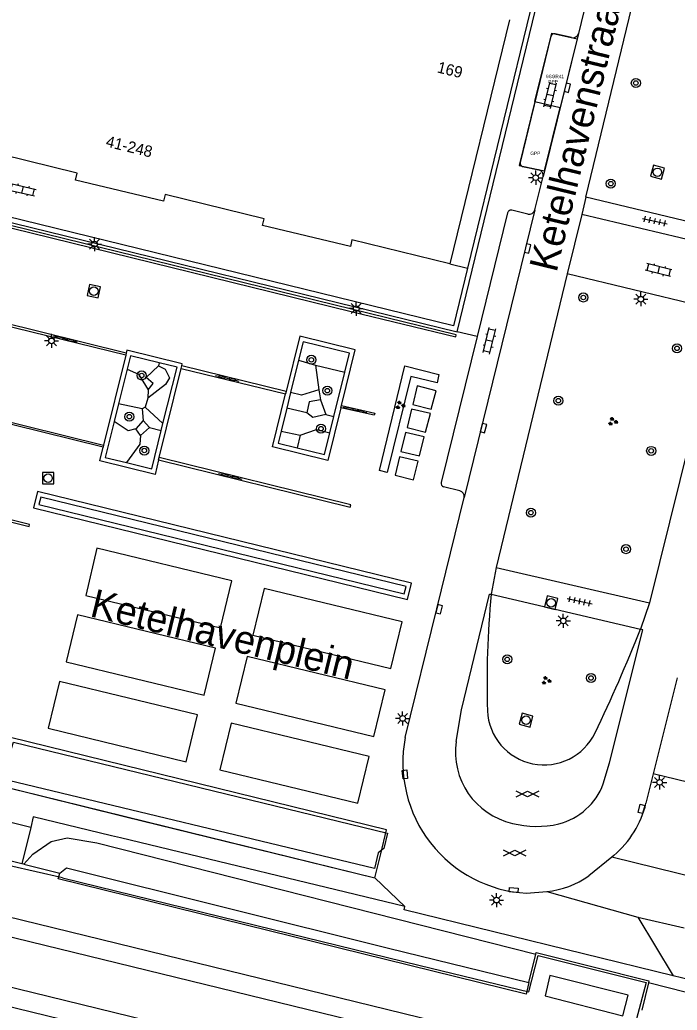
# Model space of a CAD drawing. Extents: x 125000 to 129004, y 397500 to 399008.
# Drawn here: x 127738 to 127796.1, y 398365.8 to 398453.4 of the extents above; entities that cross this region are included whole.
import ezdxf

# ---------------------------------------------------------------- set-up
doc = ezdxf.new("R2010")
doc.units = 0
for name, color, linetype in [('bp-anno-kenteken', 7, 'Continuous'), ('bp-grn-parkeervak', 7, 'Continuous'), ('gg-afsc-hekwerk', 7, 'Continuous'), ('gg-afsc-muur', 7, 'Continuous'), ('gg-anno-huisnummerreeks BGT', 7, 'Continuous'), ('gg-anno-openbare ruimte label', 7, 'Continuous'), ('gg-aspt-spoorlijn', 7, 'Continuous'), ('gg-bbg-hoofdgebouw', 7, 'Continuous'), ('gg-bbg-overig bouwwerk', 7, 'Continuous'), ('gg-knt-BGT kruinlijn', 7, 'Continuous'), ('gg-knt-verharding', 7, 'Continuous'), ('gg-knt-verharding nz', 7, 'Continuous'), ('gg-kwrk-afval apart plaats', 7, 'Continuous'), ('gt-grn-afwateringsgoot', 7, 'Continuous'), ('gt-grn-bladgrens', 7, 'Continuous'), ('gt-grn-groengrens', 7, 'Continuous'), ('gt-grn-weggrens', 7, 'Continuous'), ('gt-symb-afwateringsgoot', 7, 'Continuous'), ('gt-symb-boom', 7, 'Continuous'), ('gt-symb-gesloten verharding', 7, 'Continuous'), ('gt-symb-groenvak', 7, 'Continuous'), ('gt-symb-klinker verharding', 7, 'Continuous'), ('gt-symb-kolk', 7, 'Continuous'), ('gt-symb-kolk center center', 7, 'Continuous'), ('gt-symb-lichtmast', 7, 'Continuous'), ('gt-symb-rioolschacht', 7, 'Continuous'), ('gt-symb-tegel verharding', 7, 'Continuous'), ('gx-grn-IMGEO niveau 01', 7, 'Continuous'), ('gx-grn-maaiveld', 7, 'Continuous'), ('kenmerkpunt gehandicapten parkeerplaats', 7, 'Continuous')]:
    doc.layers.add(name, color=color, linetype=linetype)

# ---------------------------------------------------------------- blocks, each defined once
blk = doc.blocks.new('gt0-BOOM')
at = {"layer": 'gt-symb-boom'}
for radius in [0.4, 0.2]:
    blk.add_circle((0, 0), radius, dxfattribs=at)
blk = doc.blocks.new('gt0-KOLK')
at = {"layer": 'gt-symb-kolk'}
blk.add_lwpolyline([(0, 0), (0.375, 0), (0.375, 0.4), (-0.375, 0.4), (-0.375, 0), (0, 0)], dxfattribs=at)
blk = doc.blocks.new('gt0-GRVAK')
at = {"layer": 'gt-symb-groenvak'}
for p, q in [((-0.11, 0.189), (-0.228, 0.24)), ((-0.182, 0.153), (0.088, 0.153)), ((-0.091, 0.211), (-0.156, 0.322)), ((-0.047, 0.214), (-0.047, 0.393)), ((-0.004, 0.211), (0.061, 0.322)), ((0.015, 0.189), (0.133, 0.24)), ((0.262, -0.052), (0.197, 0.059)), ((0.305, -0.049), (0.305, 0.13)), ((0.349, -0.052), (0.414, 0.059)), ((-0.245, -0.228), (-0.363, -0.177)), ((-0.318, -0.264), (-0.047, -0.264)), ((-0.226, -0.206), (-0.291, -0.095)), ((-0.183, -0.203), (-0.183, -0.024)), ((-0.139, -0.206), (-0.074, -0.095)), ((-0.12, -0.228), (-0.002, -0.177)), ((0.243, -0.074), (0.125, -0.023)), ((0.17, -0.11), (0.441, -0.11)), ((0.368, -0.074), (0.486, -0.023))]:
    blk.add_line(p, q, dxfattribs=at)
blk = doc.blocks.new('gt0-KL1')
at = {"layer": 'gt-symb-klinker verharding'}
for p, q in [((-1.15, 0.3), (1.15, 0.3)), ((-1, -0.3), (-1, 0.3)), ((-0.5, 0.3), (-0.5, 0.45)), ((0, -0.3), (0, 0.3)), ((0.5, 0.3), (0.5, 0.45)), ((1, -0.3), (1, 0.3)), ((-1.15, -0.3), (1.15, -0.3)), ((-0.5, -0.45), (-0.5, -0.3)), ((0.5, -0.45), (0.5, -0.3))]:
    blk.add_line(p, q, dxfattribs=at)
blk = doc.blocks.new('gt0-LMAST')
at = {"layer": 'gt-symb-lichtmast'}
for p, q in [((-0.182, 0.173), (-0.447, 0.438)), ((-0.005, 0.246), (-0.005, 0.621)), ((0.172, 0.173), (0.437, 0.438)), ((-0.255, -0.004), (-0.63, -0.004)), ((-0.182, -0.181), (-0.447, -0.446)), ((-0.005, -0.254), (-0.005, -0.629)), ((0.437, -0.446), (0.172, -0.181)), ((0.245, -0.004), (0.62, -0.004))]:
    blk.add_line(p, q, dxfattribs=at)
blk.add_circle((-0.005, -0.004), 0.25, dxfattribs=at)
blk = doc.blocks.new('gt0-TEG1')
at = {"layer": 'gt-symb-tegel verharding'}
for p, q in [((-1.125, 0), (1.125, 0)), ((-0.9, -0.25), (-0.9, 0.25)), ((-0.45, -0.25), (-0.45, 0.25)), ((0, -0.25), (0, 0.25)), ((0.45, -0.25), (0.45, 0.25)), ((0.9, -0.25), (0.9, 0.25))]:
    blk.add_line(p, q, dxfattribs=at)
blk = doc.blocks.new('gt0-RS')
at = {"layer": 'gt-symb-rioolschacht'}
blk.add_lwpolyline([(-0.5, -0.5), (0.5, -0.5), (0.5, 0.5), (-0.5, 0.5)], close=True, dxfattribs=at)
blk.add_circle((0, 0), 0.375, dxfattribs=at)
blk = doc.blocks.new('gt0-AFWGT_1')
at = {"layer": 'gt-symb-afwateringsgoot'}
for p, q in [((-1.076, 0), (-0.726, 0)), ((-0.225, 0), (0.225, 0)), ((0.725, 0), (1.075, 0))]:
    blk.add_line(p, q, dxfattribs=at)
for points in [[(-0.726, 0.075), (-0.225, 0.075), (-0.225, -0.075), (-0.726, -0.075)], [(0.225, 0.075), (0.725, 0.075), (0.725, -0.075), (0.225, -0.075)]]:
    blk.add_lwpolyline(points, close=True, dxfattribs=at)
blk = doc.blocks.new('gt0-KOLKCC')
at = {"layer": 'gt-symb-kolk center center'}
blk.add_lwpolyline([(-0.375, 0.2), (0.375, 0.2), (0.375, -0.2), (-0.375, -0.2)], close=True, dxfattribs=at)
blk = doc.blocks.new('gt0-GESVH1')
at = {"layer": 'gt-symb-gesloten verharding'}
for p, q in [((-0.992, -0.261), (0.008, 0.239)), ((0.008, -0.261), (-0.992, 0.239)), ((0.008, 0.239), (1.008, -0.261)), ((1.008, 0.239), (0.008, -0.261))]:
    blk.add_line(p, q, dxfattribs=at)

msp = doc.modelspace()

# ---------------------------------------------------------------- linework, layer by layer
at = {"layer": 'bp-grn-parkeervak'}
msp.add_line((127783.54, 398446.203), (127785.768, 398445.654), dxfattribs=at)
for points in [[(127783.54, 398446.203), (127785.02, 398452.244), (127787.263, 398451.728), (127785.768, 398445.654)], [(127783.54, 398446.203), (127782.149, 398440.523), (127784.387, 398440.046), (127785.768, 398445.654)]]:
    msp.add_lwpolyline(points, dxfattribs=at)
at = {"layer": 'gg-afsc-hekwerk'}
msp.add_line((127741.742, 398377.547), (127737.075, 398378.621), dxfattribs=at)
msp.add_lwpolyline([(127741.742, 398377.547), (127758.798, 398373.364), (127773.377, 398369.797), (127782.983, 398367.457), (127783.816, 398370.676), (127793.368, 398368.286), (127792.527, 398365.085), (127796.121, 398364.194)], dxfattribs=at)
at = {"layer": 'gg-afsc-muur'}
for p, q in [((127747.328, 398423.764), (127745.373, 398415.813)), ((127747.374, 398423.95), (127747.328, 398423.764)), ((127747.455, 398422.531), (127746.691, 398419.46)), ((127750.295, 398414.714), (127752.227, 398422.572)), ((127752.227, 398422.572), (127752.286, 398422.813)), ((127762.622, 398423.317), (127761.92, 398420.453)), ((127765.745, 398418.353), (127766.702, 398422.257)), ((127761.525, 398420.549), (127761.477, 398420.356)), ((127761.92, 398420.453), (127761.585, 398419.084)), ((127746.691, 398419.46), (127746.305, 398417.908)), ((127761.585, 398419.084), (127761.084, 398417.042)), ((127766.364, 398419.104), (127766.415, 398419.307)), ((127765.386, 398416.888), (127765.745, 398418.353)), ((127746.305, 398417.908), (127745.514, 398414.727)), ((127750.47, 398417.094), (127750.624, 398417.712)), ((127761.084, 398417.042), (127760.825, 398415.985)), ((127745.373, 398415.813), (127745.328, 398415.629)), ((127760.825, 398415.985), (127762.504, 398415.574)), ((127745.514, 398414.727), (127747.408, 398414.264)), ((127750.241, 398414.496), (127750.295, 398414.714))]:
    msp.add_line(p, q, dxfattribs=at)
for points in [[(127766.415, 398419.307), (127767.637, 398424.239), (127762.734, 398425.428), (127761.525, 398420.549)], [(127766.702, 398422.257), (127767.113, 398423.932), (127763.019, 398424.935), (127762.622, 398423.317)], [(127752.286, 398422.813), (127752.334, 398423.009), (127747.437, 398424.208), (127747.374, 398423.95)], [(127750.292, 398423.095), (127747.75, 398423.716), (127747.455, 398422.531)], [(127750.624, 398417.712), (127751.867, 398422.711), (127750.292, 398423.095)], [(127766.364, 398419.104), (127765.212, 398414.454), (127760.309, 398415.643), (127761.477, 398420.356)], [(127747.408, 398414.264), (127749.631, 398413.721), (127750.47, 398417.094)], [(127762.504, 398415.574), (127764.919, 398414.983), (127765.386, 398416.888)], [(127750.241, 398414.496), (127749.925, 398413.21), (127745.028, 398414.409), (127745.328, 398415.629)], [(127739.524, 398411.7), (127739.161, 398410.262), (127772.245, 398402.167), (127772.615, 398403.609), (127739.524, 398411.7)], [(127771.956, 398402.65), (127772.127, 398403.316), (127739.815, 398411.217), (127739.647, 398410.555), (127771.956, 398402.65)]]:
    msp.add_lwpolyline(points, dxfattribs=at)
at = {"layer": 'gg-aspt-spoorlijn'}
for points in [[(127685.812, 398384.86), (127819.001, 398352.336), (127938.847, 398322.954), (128096.923, 398284.056), (128258.075, 398244.663)], [(127684.79, 398380.706), (127947.895, 398316.349), (127974.192, 398309.959), (128052.365, 398291.224), (128183.022, 398259.34), (128257.224, 398241.18)]]:
    msp.add_lwpolyline(points, dxfattribs=at)
at = {"layer": 'gg-bbg-hoofdgebouw'}
msp.add_line((127781.273, 398453.417), (127776.005, 398431.845), dxfattribs=at)
msp.add_lwpolyline([(127776.005, 398431.845), (127767.346, 398433.951), (127767.202, 398433.36), (127759.436, 398435.214), (127759.582, 398435.811), (127750.823, 398437.955), (127750.68, 398437.369), (127742.88, 398439.239), (127743.032, 398439.862), (127734.138, 398442.039), (127733.997, 398441.464), (127726.213, 398443.327), (127726.363, 398443.942), (127718.133, 398445.956)], dxfattribs=at)
at = {"layer": 'gg-bbg-overig bouwwerk'}
msp.add_lwpolyline([(127736.198, 398386.342), (127736.449, 398387.727), (127736.959, 398388.122), (127737.401, 398389.544), (127770.475, 398381.499), (127770.169, 398380.137), (127769.67, 398379.758), (127769.326, 398378.362), (127736.198, 398386.342)], dxfattribs=at)
at = {"layer": 'gg-knt-BGT kruinlijn'}
for p, q in [((127741.493, 398377.973), (127742.091, 398378.448)), ((127742.091, 398378.448), (127770.589, 398371.34)), ((127770.589, 398371.34), (127783.006, 398368.292))]:
    msp.add_line(p, q, dxfattribs=at)
at = {"layer": 'gg-knt-verharding'}
for p, q in [((127776.644, 398425.834), (127788.859, 398475.988)), ((127788.469, 398476.091), (127777.562, 398431.455)), ((127788.044, 398437.731), (127794.561, 398464.642)), ((127784.949, 398451.956), (127782.219, 398440.81)), ((127787.383, 398452.214), (127784.265, 398439.549)), ((127786.767, 398451.838), (127785.319, 398452.171)), ((127695.375, 398445.725), (127776.644, 398425.834)), ((127782.445, 398440.45), (127783.883, 398440.144)), ((127783.519, 398436.6), (127784.265, 398439.549)), ((127788.044, 398437.731), (127787.671, 398436.205)), ((127801.782, 398434.442), (127788.044, 398437.731)), ((127783.519, 398436.6), (127777.269, 398411.191)), ((127782.912, 398436.239), (127781.479, 398436.575)), ((127781.106, 398436.334), (127778.415, 398425.401)), ((127787.671, 398436.205), (127786.387, 398430.942)), ((127801.39, 398432.957), (127787.671, 398436.205)), ((127786.387, 398430.942), (127780.1, 398405)), ((127800.051, 398427.661), (127786.387, 398430.942)), ((127800.051, 398427.661), (127793.674, 398401.871)), ((127778.415, 398425.401), (127775.241, 398412.506)), ((127776.897, 398411.757), (127775.448, 398412.13)), ((127774.868, 398401.343), (127777.269, 398411.191)), ((127780.1, 398405), (127779.654, 398402.617)), ((127780.1, 398405), (127793.674, 398401.871)), ((127779.654, 398402.617), (127792.879, 398399.522)), ((127793.674, 398401.871), (127792.879, 398399.522)), ((127772.062, 398389.958), (127774.868, 398401.343)), ((127796.126, 398395.233), (127794.007, 398386.732)), ((127794.007, 398386.732), (127793.361, 398384.14)), ((127790.327, 398379.383), (127788.295, 398377.737)), ((127790.512, 398379.533), (127790.327, 398379.383)), ((127782.795, 398376.19), (127784.6, 398376.341))]:
    msp.add_line(p, q, dxfattribs=at)
for points in [[(127790.66, 398465.586), (127789.752, 398461.946), (127787.383, 398452.214)], [(127777.562, 398431.455), (127776.315, 398426.353), (127714.77, 398441.405)], [(127775.037, 398422.052), (127774.872, 398421.316), (127772.565, 398421.879), (127770.463, 398413.396), (127769.774, 398413.57), (127772.024, 398422.811), (127775.037, 398422.052)]]:
    msp.add_lwpolyline(points, dxfattribs=at)
for centre, radius, start, end in [((127785.244, 398451.875), 0.306, 75.7289, 164.59122), ((127786.881, 398452.344), 0.519, 257.31271, 345.48621), ((127782.524, 398440.751), 0.311, 168.96055, 255.27883), ((127783.775, 398439.655), 0.501, 347.84628, 77.55601), ((127781.41, 398436.273), 0.31, 77.02764, 168.70638), ((127783.034, 398436.724), 0.501, 255.87328, 345.609), ((127775.547, 398412.43), 0.316, 166.0076, 251.66077), ((127776.795, 398411.285), 0.483, 348.77604, 77.8533), ((127868.107, 398394.637), 88.812, 174.84463, 181.496), ((127654.301, 398454.948), 149.251, 334.36224, 338.20047), ((127784.338, 398392.551), 5.019, 182.65914, 334.24289), ((127783.423, 398387.747), 11.574, 168.98824, 266.88896), ((127784.973, 398386.143), 8.624, 309.96249, 346.57166), ((127783.849, 398383.918), 7.614, 275.6637, 305.73022)]:
    msp.add_arc(centre, radius, start, end, dxfattribs=at)
at = {"layer": 'gg-knt-verharding nz'}
for p, q in [((127778.415, 398425.401), (127776.644, 398425.834)), ((127803.344, 398384.448), (127794.007, 398386.732)), ((127802.16, 398376.48), (127790.327, 398379.383)), ((127784.6, 398376.341), (127792.629, 398374.077)), ((127792.629, 398374.077), (127795.775, 398368.883)), ((127792.629, 398374.077), (127796.753, 398373.132))]:
    msp.add_line(p, q, dxfattribs=at)
for points in [[(127776.553, 398389.61), (127777.033, 398392.416), (127779.509, 398402.638), (127779.654, 398402.617)], [(127789.574, 398385.862), (127790.118, 398387.707), (127793.074, 398399.467), (127792.879, 398399.522)]]:
    msp.add_lwpolyline(points, dxfattribs=at)
for centre, radius, start, end in [((127783, 398388.709), 6.509, 172.04739, 257.00658), ((127784.262, 398387.813), 5.659, 284.169, 339.83282), ((127783.674, 398390.62), 8.526, 255.47658, 283.38061)]:
    msp.add_arc(centre, radius, start, end, dxfattribs=at)
at = {"layer": 'gg-kwrk-afval apart plaats'}
for points in [[(127773.129, 398421.046), (127772.721, 398419.409), (127774.367, 398418.983), (127774.8, 398420.606), (127773.129, 398421.046)], [(127774.287, 398418.6), (127772.624, 398418.992), (127772.231, 398417.362), (127773.847, 398416.944), (127774.287, 398418.6)], [(127773.737, 398416.535), (127772.09, 398416.911), (127771.675, 398415.255), (127773.331, 398414.848), (127773.737, 398416.535)], [(127773.201, 398414.392), (127771.561, 398414.759), (127771.155, 398413.152), (127772.803, 398412.733), (127773.201, 398414.392)]]:
    msp.add_lwpolyline(points, dxfattribs=at)
at = {"layer": 'gt-grn-afwateringsgoot'}
for p, q in [((127747.328, 398423.764), (127736.113, 398426.49)), ((127747.374, 398423.95), (127736.163, 398426.697)), ((127752.227, 398422.572), (127761.477, 398420.356)), ((127761.525, 398420.549), (127752.286, 398422.813))]:
    msp.add_line(p, q, dxfattribs=at)
for points in [[(127703.697, 398443.433), (127703.644, 398443.233), (127767.274, 398427.626), (127776.529, 398425.381), (127776.566, 398425.568), (127767.31, 398427.821), (127703.697, 398443.433)], [(127745.328, 398415.629), (127700.193, 398426.77), (127700.22, 398426.963), (127745.373, 398415.813)], [(127766.415, 398419.307), (127769.361, 398418.64), (127769.302, 398418.446), (127766.364, 398419.104)], [(127750.241, 398414.496), (127767.191, 398410.323), (127767.238, 398410.516), (127750.295, 398414.714)], [(127738.779, 398408.606), (127738.819, 398408.803), (127720.351, 398413.35), (127720.307, 398413.174), (127738.779, 398408.606)]]:
    msp.add_lwpolyline(points, dxfattribs=at)
at = {"layer": 'gt-grn-bladgrens'}
for points in [[(127691.823, 398385.139), (127704.344, 398382.095), (127947.787, 398322.564)], [(127690.116, 398377.683), (127702.735, 398374.601), (127729.892, 398367.923), (127792.12, 398352.724), (127895.306, 398327.496), (127945.913, 398315.144)]]:
    msp.add_lwpolyline(points, dxfattribs=at)
at = {"layer": 'gt-grn-groengrens'}
for p, q in [((127750.292, 398423.095), (127750.223, 398422.811)), ((127762.622, 398423.317), (127764.129, 398422.887)), ((127764.129, 398422.887), (127764.418, 398420.699)), ((127764.129, 398422.887), (127766.702, 398422.257)), ((127749.277, 398419.96), (127749.054, 398419.152)), ((127749.311, 398420.693), (127749.277, 398419.96)), ((127764.418, 398420.699), (127764.557, 398419.819)), ((127748.786, 398419.018), (127746.691, 398419.46)), ((127749.054, 398419.152), (127748.786, 398419.018)), ((127748.786, 398419.018), (127748.868, 398417.975)), ((127749.054, 398419.152), (127750.624, 398417.712)), ((127763.338, 398418.654), (127761.585, 398419.084)), ((127764.557, 398419.819), (127765.037, 398418.527)), ((127765.037, 398418.527), (127765.745, 398418.353)), ((127748.868, 398417.975), (127748.208, 398417.251)), ((127748.62, 398416.661), (127748.208, 398417.251)), ((127749.425, 398417.354), (127748.62, 398416.661)), ((127748.868, 398417.975), (127749.425, 398417.354)), ((127749.425, 398417.354), (127750.47, 398417.094)), ((127761.084, 398417.042), (127762.773, 398416.676)), ((127762.773, 398416.676), (127762.504, 398415.574))]:
    msp.add_line(p, q, dxfattribs=at)
for points in [[(127747.455, 398422.531), (127748.447, 398422.097), (127749.311, 398420.693)], [(127749.311, 398420.693), (127749.757, 398421.268), (127749.145, 398421.789), (127750.223, 398422.811)], [(127750.223, 398422.811), (127750.814, 398422.52), (127751.204, 398421.748), (127750.836, 398421.159), (127749.277, 398419.96)], [(127764.418, 398420.699), (127762.875, 398420.219), (127761.92, 398420.453)], [(127764.557, 398419.819), (127763.553, 398419.642), (127763.338, 398418.654)], [(127765.037, 398418.527), (127763.868, 398418.258), (127763.338, 398418.654)], [(127748.208, 398417.251), (127747.549, 398417.072), (127746.305, 398417.908)], [(127748.62, 398416.661), (127748.569, 398415.886), (127747.408, 398414.264)], [(127762.773, 398416.676), (127764.208, 398417.176), (127765.386, 398416.888)]]:
    msp.add_lwpolyline(points, dxfattribs=at)
at = {"layer": 'gt-grn-weggrens'}
msp.add_line((127776.005, 398431.845), (127777.562, 398431.455), dxfattribs=at)
at = {"layer": 'gx-grn-IMGEO niveau 01'}
msp.add_line((127736.115, 398385.711), (127769.372, 398377.55), dxfattribs=at)
for points in [[(127755.703, 398399.664), (127756.703, 398403.799), (127744.77, 398406.702), (127743.802, 398402.509), (127755.703, 398399.664)], [(127758.575, 398398.997), (127770.779, 398396.044), (127771.781, 398400.183), (127759.577, 398403.137), (127758.575, 398398.997)], [(127742.068, 398396.658), (127754.272, 398393.705), (127755.274, 398397.844), (127743.069, 398400.798), (127742.068, 398396.658)], [(127757.07, 398392.993), (127769.274, 398390.039), (127770.276, 398394.179), (127758.072, 398397.133), (127757.07, 398392.993)], [(127753.671, 398391.958), (127741.467, 398394.912), (127740.465, 398390.772), (127752.669, 398387.818), (127753.671, 398391.958)], [(127768.86, 398388.279), (127756.656, 398391.233), (127755.654, 398387.093), (127767.858, 398384.14), (127768.86, 398388.279)], [(127769.372, 398377.55), (127769.891, 398379.679), (127770.409, 398381.802), (127737.119, 398389.97), (127736.618, 398387.843), (127736.115, 398385.711)], [(127791.775, 398367.162), (127784.861, 398368.909), (127784.45, 398367.118), (127791.315, 398365.356), (127791.775, 398367.162)]]:
    msp.add_lwpolyline(points, dxfattribs=at)
at = {"layer": 'gx-grn-maaiveld'}
for p, q in [((127738.917, 398382.006), (127733.491, 398383.327)), ((127738.917, 398382.006), (127738.136, 398378.794)), ((127738.32, 398378.749), (127738.136, 398378.794)), ((127738.32, 398378.749), (127741.493, 398377.973)), ((127769.372, 398377.55), (127772.036, 398375.02)), ((127783.006, 398368.292), (127783.614, 398370.792)), ((127793.579, 398368.263), (127792.988, 398365.842)), ((127796.959, 398367.405), (127793.579, 398368.263)), ((127797.228, 398368.527), (127795.775, 398368.883))]:
    msp.add_line(p, q, dxfattribs=at)
for points in [[(127736.115, 398385.711), (127747.228, 398382.984), (127769.372, 398377.55)], [(127738.136, 398378.794), (127732.294, 398380.223), (127732.922, 398382.763), (127733.086, 398383.426), (127733.491, 398383.327)], [(127772.036, 398375.02), (127746.851, 398381.075), (127746.082, 398381.26), (127739.141, 398382.929), (127738.917, 398382.006)], [(127738.32, 398378.749), (127739.105, 398379.638), (127740.722, 398380.766), (127742.133, 398381.072), (127744.783, 398380.649), (127783.614, 398370.792)], [(127783.006, 398368.292), (127782.759, 398367.273), (127741.356, 398377.449), (127741.381, 398377.546), (127741.493, 398377.973)], [(127795.775, 398368.883), (127771.963, 398374.715), (127772.036, 398375.02)], [(127783.614, 398370.792), (127783.653, 398370.954), (127793.62, 398368.429), (127793.579, 398368.263)]]:
    msp.add_lwpolyline(points, dxfattribs=at)

# ---------------------------------------------------------------- block references
at = {"layer": 'gt-symb-afwateringsgoot'}
for p, xscale, yscale, rotation in [((127741.981, 398425.174), 1.0000560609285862, 1.0000560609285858, 166.3354634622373), ((127756.304, 398421.727), 1.0000226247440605, 1.0000226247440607, -13.473448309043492), ((127767.625, 398418.919), 0.9999151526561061, 0.9999151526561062, -12.622034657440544), ((127756.566, 398413.056), 0.9999809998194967, 0.9999809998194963, -13.827795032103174)]:
    msp.add_blockref('gt0-AFWGT_1', p, dxfattribs=dict(at, xscale=xscale, yscale=yscale, rotation=rotation))
at = {"layer": 'gt-symb-boom'}
for p in [(127792.463, 398447.825), (127790.247, 398438.929), (127787.823, 398428.863), (127796.111, 398424.366), (127763.754, 398423.352), (127748.74, 398421.966), (127765.165, 398420.626), (127785.602, 398419.736), (127747.645, 398418.323), (127764.604, 398417.259), (127748.969, 398415.326), (127793.82, 398415.301), (127783.178, 398409.833), (127791.591, 398406.61), (127781.084, 398396.87), (127788.498, 398395.217)]:
    msp.add_blockref('gt0-BOOM', p, dxfattribs=at)
at = {"layer": 'gt-symb-gesloten verharding'}
for p in [(127782.872, 398384.96), (127781.735, 398379.749)]:
    msp.add_blockref('gt0-GESVH1', p, dxfattribs=at)
at = {"layer": 'gt-symb-groenvak'}
for p in [(127771.603, 398419.334), (127790.415, 398417.895), (127784.524, 398394.986)]:
    msp.add_blockref('gt0-GRVAK', p, dxfattribs=at)
at = {"layer": 'gt-symb-klinker verharding'}
for p, rotation in [((127784.888, 398446.752), 76.2835306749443), ((127738.213, 398438.386), -12.827123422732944), ((127794.47, 398431.294), 166.352761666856), ((127779.506, 398425.032), 76.28353067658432)]:
    msp.add_blockref('gt0-KL1', p, dxfattribs=dict(at, rotation=rotation))
at = {"layer": 'gt-symb-kolk'}
for p, rotation in [((127786.214, 398447.461), -103.81117153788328), ((127782.701, 398433.245), -103.69567884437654), ((127778.786, 398417.367), -103.85227759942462), ((127774.868, 398401.343), -103.84444277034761)]:
    msp.add_blockref('gt0-KOLK', p, dxfattribs=dict(at, rotation=rotation))
at = {"layer": 'gt-symb-kolk center center'}
for p, rotation in [((127772.034, 398386.693), -84.78803738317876), ((127792.955, 398383.643), -105.1461161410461), ((127781.649, 398376.472), -4.483501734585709)]:
    msp.add_blockref('gt0-KOLKCC', p, dxfattribs=dict(at, rotation=rotation))
at = {"layer": 'gt-symb-lichtmast'}
for p in [(127783.608, 398439.458), (127744.561, 398433.573), (127792.906, 398428.711), (127767.727, 398427.882), (127740.764, 398425.027), (127786.05, 398400.273), (127771.836, 398391.648), (127794.575, 398385.995), (127780.141, 398375.587)]:
    msp.add_blockref('gt0-LMAST', p, dxfattribs=at)
at = {"layer": 'gt-symb-rioolschacht'}
for p, rotation in [((127794.371, 398439.936), -15.245070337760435), ((127744.503, 398429.42), -13.355340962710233), ((127784.971, 398401.865), 166.38845188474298), ((127782.751, 398391.487), -104.48642651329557)]:
    msp.add_blockref('gt0-RS', p, dxfattribs=dict(at, rotation=rotation))
msp.add_blockref('gt0-RS', (127740.457, 398412.888), dxfattribs=at)
at = {"layer": 'gt-symb-tegel verharding', "rotation": -12.062746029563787}
for p in [(127794.144, 398435.612), (127787.488, 398402.004)]:
    msp.add_blockref('gt0-TEG1', p, dxfattribs=at)

# ---------------------------------------------------------------- texts
at = {"layer": 'bp-anno-kenteken'}
msp.add_text('9SGR41', height=0.3, dxfattribs=at).set_placement((127784.515, 398448.254))
at = {"layer": 'gg-anno-huisnummerreeks BGT'}
for s, p in [('169', (127774.821, 398448.77)), ('41-248', (127745.502, 398442.218))]:
    msp.add_text(s, height=1, rotation=346.3, dxfattribs=at).set_placement(p)
at = {"layer": 'gg-anno-openbare ruimte label'}
for s, rotation, p in [('Ketelhavenstraat', 76.3, (127785.436, 398431.001)), ('Ketelhavenplein', 346.3, (127744.063, 398400.694))]:
    msp.add_text(s, height=2.5, rotation=rotation, dxfattribs=at).set_placement(p)
at = {"layer": 'kenmerkpunt gehandicapten parkeerplaats'}
for p in [(127784.691, 398447.789), (127783.132, 398441.454)]:
    msp.add_text('GPP', height=0.3, dxfattribs=at).set_placement(p)

doc.saveas('drawing.dxf')
